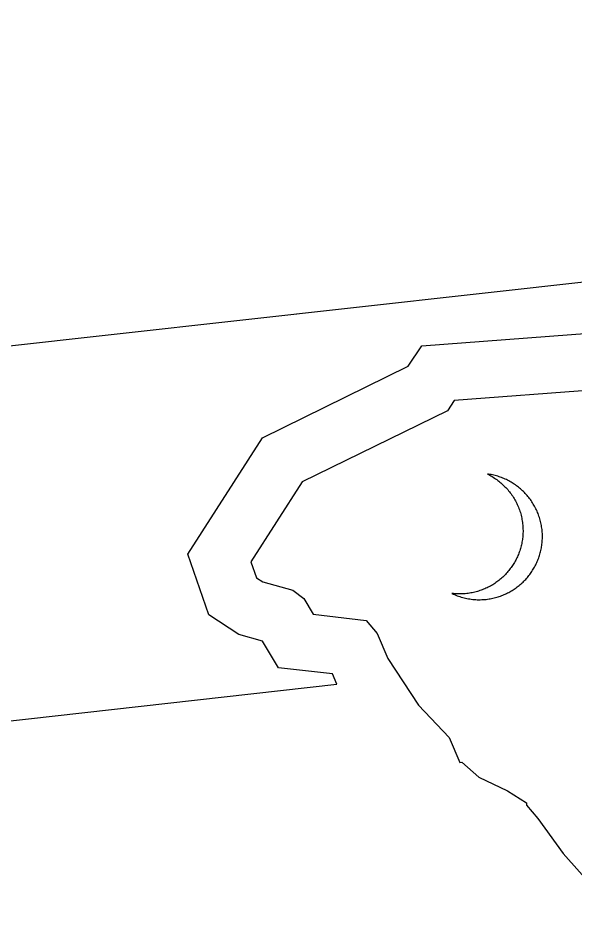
# Model space of a CAD drawing. Extents: x 1581789 to 1622364, y 1043167 to 1103486.
# Drawn here: x 1612877.896 to 1612880.336, y 1089063.863 to 1089067.82 of the extents above; entities that cross this region are included whole.
import ezdxf

# ---------------------------------------------------------------- set-up
doc = ezdxf.new("R2010")
doc.units = 0
doc.layers.add('RD_PD_PatLn2', color=7, linetype='Continuous')

msp = doc.modelspace()

# ---------------------------------------------------------------- linework, layer by layer
at = {"layer": 'RD_PD_PatLn2'}
for p, q in [((1612890.7016, 1089067.8187), (1612872.3267, 1089065.7622)), ((1612890.7112, 1089067.8198), (1612872.3363, 1089065.7633)), ((1612881.2266, 1089066.2505), (1612879.8073, 1089066.1439)), ((1612879.8073, 1089066.1439), (1612879.7781, 1089066.0991)), ((1612879.7781, 1089066.0991), (1612879.1405, 1089065.7869)), ((1612879.1405, 1089065.7869), (1612878.916, 1089065.4371)), ((1612878.916, 1089065.4371), (1612878.9406, 1089065.3671)), ((1612878.9406, 1089065.3671), (1612878.9686, 1089065.3484)), ((1612878.9686, 1089065.3484), (1612879.1001, 1089065.3121)), ((1612879.1001, 1089065.3121), (1612879.1475, 1089065.2752)), ((1612879.1475, 1089065.2752), (1612879.1887, 1089065.207)), ((1612879.1887, 1089065.207), (1612879.4218, 1089065.1798)), ((1612879.4218, 1089065.1798), (1612879.4701, 1089065.1228)), ((1612879.4701, 1089065.1228), (1612879.5163, 1089065.0129)), ((1612879.5163, 1089065.0129), (1612879.6506, 1089064.8079)), ((1612879.6506, 1089064.8079), (1612879.7851, 1089064.6666)), ((1612879.7851, 1089064.6666), (1612879.8316, 1089064.5571)), ((1612879.8316, 1089064.5571), (1612879.8399, 1089064.5581)), ((1612879.8399, 1089064.5581), (1612879.9152, 1089064.4934)), ((1612879.9152, 1089064.4934), (1612880.0407, 1089064.4333)), ((1612880.0407, 1089064.4333), (1612880.1234, 1089064.3802)), ((1612880.1234, 1089064.3802), (1612880.1246, 1089064.3696)), ((1612880.1246, 1089064.3696), (1612880.1736, 1089064.3123)), ((1612880.1736, 1089064.3123), (1612880.2841, 1089064.1583)), ((1612880.2841, 1089064.1583), (1612880.5473, 1089063.8628))]:
    msp.add_line(p, q, dxfattribs=at)
for points in [[(1612872.5085, 1089064.1374), (1612879.2924, 1089064.9), (1612879.2736, 1089064.9455), (1612879.0374, 1089064.9727), (1612878.9674, 1089065.0893), (1612878.8635, 1089065.1183), (1612878.7324, 1089065.2049), (1612878.6397, 1089065.4696), (1612878.9676, 1089065.9805), (1612879.6061, 1089066.2935), (1612879.665, 1089066.3839), (1612881.3245, 1089066.5086), (1612881.7092, 1089066.113), (1612882.7166, 1089066.2076), (1612883.0493, 1089065.9292), (1612883.7089, 1089065.3942), (1612890.8831, 1089066.1972)], [(1612880.1929, 1089065.5663), (1612880.1926, 1089065.5719), (1612880.192, 1089065.5779), (1612880.1913, 1089065.5842), (1612880.1903, 1089065.5901), (1612880.1893, 1089065.596), (1612880.1882, 1089065.6023), (1612880.1869, 1089065.6082), (1612880.1856, 1089065.6141), (1612880.1839, 1089065.6199), (1612880.1823, 1089065.6254), (1612880.1806, 1089065.6313), (1612880.1787, 1089065.6368), (1612880.1767, 1089065.6426), (1612880.1747, 1089065.6481), (1612880.1724, 1089065.6535), (1612880.1701, 1089065.659), (1612880.1679, 1089065.6644), (1612880.1653, 1089065.6695), (1612880.1627, 1089065.6749), (1612880.1597, 1089065.6799), (1612880.1568, 1089065.685), (1612880.1539, 1089065.69), (1612880.151, 1089065.6951), (1612880.1478, 1089065.6997), (1612880.1446, 1089065.7047), (1612880.141, 1089065.7094), (1612880.1375, 1089065.714), (1612880.1339, 1089065.7186), (1612880.1304, 1089065.7229), (1612880.1266, 1089065.7275), (1612880.1231, 1089065.7318), (1612880.1189, 1089065.7361), (1612880.1151, 1089065.74), (1612880.111, 1089065.7442), (1612880.1068, 1089065.7481), (1612880.1027, 1089065.752), (1612880.0982, 1089065.7559), (1612880.0938, 1089065.7598), (1612880.0894, 1089065.7633), (1612880.0849, 1089065.7668), (1612880.0802, 1089065.7703), (1612880.0758, 1089065.7735), (1612880.0707, 1089065.777), (1612880.066, 1089065.7801), (1612880.0613, 1089065.783), (1612880.0563, 1089065.7861), (1612880.0513, 1089065.7889), (1612880.0463, 1089065.7917), (1612880.0409, 1089065.7944), (1612880.036, 1089065.7969), (1612880.0307, 1089065.7993), (1612880.0254, 1089065.8017), (1612880.0201, 1089065.8038), (1612880.0145, 1089065.8059), (1612880.0092, 1089065.808), (1612880.0037, 1089065.8097), (1612879.9981, 1089065.8118), (1612879.9926, 1089065.8132), (1612879.987, 1089065.8149), (1612879.9811, 1089065.8162), (1612879.9756, 1089065.8176), (1612879.9698, 1089065.8187), (1612879.964, 1089065.8197), (1612879.9582, 1089065.8207), (1612879.9524, 1089065.8214), (1612879.9577, 1089065.819), (1612879.963, 1089065.8162), (1612879.9681, 1089065.8131), (1612879.9734, 1089065.8104), (1612879.9785, 1089065.8072), (1612879.9835, 1089065.8038), (1612879.9883, 1089065.8006), (1612879.9933, 1089065.7972), (1612879.9981, 1089065.7937), (1612880.0029, 1089065.7898), (1612880.0076, 1089065.7863), (1612880.0121, 1089065.7825), (1612880.0166, 1089065.7783), (1612880.021, 1089065.7744), (1612880.0252, 1089065.7702), (1612880.0297, 1089065.766), (1612880.0335, 1089065.7617), (1612880.0377, 1089065.7575), (1612880.0416, 1089065.7529), (1612880.0454, 1089065.7483), (1612880.0493, 1089065.7437), (1612880.0529, 1089065.7387), (1612880.0564, 1089065.7341), (1612880.06, 1089065.7291), (1612880.0636, 1089065.7242), (1612880.0668, 1089065.7192), (1612880.0698, 1089065.7138), (1612880.073, 1089065.7088), (1612880.0759, 1089065.7034), (1612880.0786, 1089065.698), (1612880.0812, 1089065.6926), (1612880.0838, 1089065.6872), (1612880.0865, 1089065.6815), (1612880.0887, 1089065.676), (1612880.0911, 1089065.6702)], [(1612880.0911, 1089065.6702), (1612880.0931, 1089065.6644), (1612880.095, 1089065.6586), (1612880.097, 1089065.6528), (1612880.0987, 1089065.6466), (1612880.1004, 1089065.6408), (1612880.1018, 1089065.6345), (1612880.1031, 1089065.6283), (1612880.1042, 1089065.6221), (1612880.1055, 1089065.6158), (1612880.1062, 1089065.6095), (1612880.1069, 1089065.6033), (1612880.1076, 1089065.5973), (1612880.1082, 1089065.5917), (1612880.1086, 1089065.5857), (1612880.1085, 1089065.58), (1612880.1089, 1089065.574), (1612880.1088, 1089065.5682), (1612880.1085, 1089065.5625), (1612880.1085, 1089065.5568), (1612880.1081, 1089065.5511), (1612880.1074, 1089065.5453), (1612880.1067, 1089065.5395), (1612880.106, 1089065.534), (1612880.1053, 1089065.5283), (1612880.1042, 1089065.5228), (1612880.1031, 1089065.5173), (1612880.1021, 1089065.5118), (1612880.1007, 1089065.5063), (1612880.0993, 1089065.5008), (1612880.0979, 1089065.4956), (1612880.0961, 1089065.49), (1612880.0944, 1089065.4848), (1612880.0926, 1089065.4796), (1612880.0905, 1089065.4743), (1612880.0884, 1089065.469), (1612880.0863, 1089065.4638), (1612880.0842, 1089065.4588), (1612880.0817, 1089065.4539), (1612880.0793, 1089065.4489), (1612880.0768, 1089065.4439), (1612880.0743, 1089065.4389), (1612880.0715, 1089065.4343), (1612880.0687, 1089065.4296), (1612880.0659, 1089065.4249), (1612880.0627, 1089065.4202), (1612880.0595, 1089065.4155), (1612880.0563, 1089065.4111), (1612880.0531, 1089065.4067), (1612880.0499, 1089065.4023), (1612880.0464, 1089065.3979), (1612880.0428, 1089065.3938), (1612880.0393, 1089065.3894), (1612880.0354, 1089065.3853), (1612880.0318, 1089065.3815), (1612880.0279, 1089065.3774), (1612880.024, 1089065.3736), (1612880.02, 1089065.3698), (1612880.0158, 1089065.366), (1612880.0118, 1089065.3625), (1612880.0075, 1089065.3587), (1612880.0032, 1089065.3552), (1612879.9989, 1089065.352), (1612879.9942, 1089065.3485), (1612879.9899, 1089065.3453), (1612879.9852, 1089065.3421), (1612879.9805, 1089065.3392), (1612879.9758, 1089065.3363), (1612879.9711, 1089065.3335), (1612879.9661, 1089065.3306), (1612879.9613, 1089065.328), (1612879.9562, 1089065.3254), (1612879.9512, 1089065.3229), (1612879.946, 1089065.3206), (1612879.9409, 1089065.3184), (1612879.9355, 1089065.3161), (1612879.9304, 1089065.3138), (1612879.9249, 1089065.3119), (1612879.9197, 1089065.3103), (1612879.9142, 1089065.3083), (1612879.9087, 1089065.3067), (1612879.9032, 1089065.3051), (1612879.8976, 1089065.3038), (1612879.8917, 1089065.3025), (1612879.8862, 1089065.3012), (1612879.8806, 1089065.3002), (1612879.8747, 1089065.2992), (1612879.8687, 1089065.2985), (1612879.8631, 1089065.2976), (1612879.8554, 1089065.297), (1612879.8481, 1089065.2966), (1612879.8408, 1089065.2961), (1612879.8334, 1089065.2959), (1612879.826, 1089065.2961), (1612879.8186, 1089065.2963), (1612879.8115, 1089065.2968), (1612879.8041, 1089065.2973), (1612879.7969, 1089065.2982), (1612879.7969, 1089065.2982)], [(1612879.7969, 1089065.2982), (1612879.8026, 1089065.2955), (1612879.8086, 1089065.2928), (1612879.8143, 1089065.2904), (1612879.8202, 1089065.2881), (1612879.8261, 1089065.2861), (1612879.8321, 1089065.284), (1612879.8383, 1089065.2821), (1612879.8446, 1089065.2804), (1612879.8504, 1089065.2787), (1612879.8566, 1089065.2774), (1612879.8632, 1089065.2761), (1612879.8693, 1089065.2748), (1612879.8758, 1089065.2738), (1612879.882, 1089065.2728), (1612879.8884, 1089065.2719), (1612879.8948, 1089065.2716), (1612879.9016, 1089065.271), (1612879.908, 1089065.2707), (1612879.9148, 1089065.2705), (1612879.9211, 1089065.2705), (1612879.9278, 1089065.2709), (1612879.9345, 1089065.271), (1612879.9411, 1089065.2718), (1612879.9478, 1089065.2722), (1612879.9537, 1089065.2732), (1612879.9597, 1089065.2738), (1612879.9653, 1089065.2748), (1612879.9712, 1089065.2758), (1612879.9767, 1089065.2771), (1612879.9826, 1089065.2784), (1612879.9882, 1089065.2797), (1612879.9937, 1089065.2813), (1612879.9992, 1089065.283), (1612880.0047, 1089065.2849), (1612880.0099, 1089065.2865), (1612880.0154, 1089065.2885), (1612880.0205, 1089065.2907), (1612880.0259, 1089065.293), (1612880.0311, 1089065.2952), (1612880.0362, 1089065.2975), (1612880.0413, 1089065.3001), (1612880.046, 1089065.3026), (1612880.0511, 1089065.3052), (1612880.0558, 1089065.3081), (1612880.0608, 1089065.311), (1612880.0655, 1089065.3139), (1612880.0703, 1089065.3167), (1612880.0746, 1089065.3199), (1612880.0793, 1089065.3231), (1612880.0836, 1089065.3266), (1612880.0882, 1089065.3298), (1612880.0925, 1089065.3333), (1612880.0965, 1089065.3371), (1612880.1008, 1089065.3406), (1612880.1051, 1089065.3444), (1612880.109, 1089065.3482), (1612880.1129, 1089065.352), (1612880.1168, 1089065.3562), (1612880.1204, 1089065.3599), (1612880.1243, 1089065.364), (1612880.1279, 1089065.3685), (1612880.1314, 1089065.3725), (1612880.1346, 1089065.3769), (1612880.1382, 1089065.3813), (1612880.1414, 1089065.3857), (1612880.1445, 1089065.3901), (1612880.1477, 1089065.3948), (1612880.1505, 1089065.3995), (1612880.1537, 1089065.4042), (1612880.1565, 1089065.4089), (1612880.159, 1089065.4135), (1612880.1618, 1089065.4185), (1612880.1643, 1089065.4235), (1612880.1668, 1089065.4285), (1612880.1692, 1089065.4335), (1612880.1713, 1089065.4387), (1612880.1734, 1089065.4437), (1612880.1755, 1089065.4489), (1612880.1776, 1089065.4542), (1612880.1794, 1089065.4594), (1612880.1812, 1089065.4646), (1612880.1825, 1089065.4702), (1612880.1843, 1089065.4754), (1612880.1857, 1089065.4809), (1612880.1868, 1089065.4864), (1612880.1882, 1089065.4919), (1612880.1892, 1089065.4974), (1612880.1903, 1089065.5029), (1612880.191, 1089065.5087), (1612880.1917, 1089065.5141), (1612880.1924, 1089065.5199), (1612880.1928, 1089065.5257), (1612880.1931, 1089065.5314), (1612880.1935, 1089065.5371), (1612880.1939, 1089065.5429), (1612880.1939, 1089065.5486), (1612880.1936, 1089065.5546), (1612880.1936, 1089065.5603), (1612880.1929, 1089065.5663)]]:
    msp.add_lwpolyline(points, dxfattribs=at)

doc.saveas('drawing.dxf')
